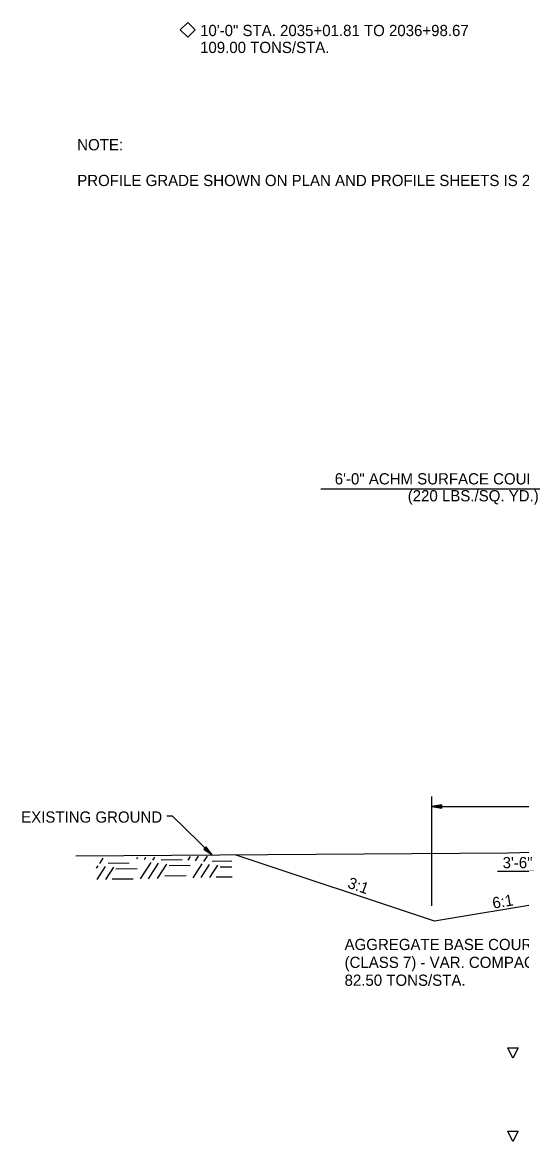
# Model space of a CAD drawing. Extents: x 1734743 to 1735935, y 759845 to 763831.
# Drawn here: x 1735607.9 to 1735661.3, y 760551.9 to 760671.5 of the extents above; entities that cross this region are included whole.
import ezdxf

# ---------------------------------------------------------------- set-up
doc = ezdxf.new("R2010")
doc.units = 0
for name, color, linetype in [('1', 7, 'Continuous'), ('10', 7, 'Continuous'), ('19', 7, 'Continuous')]:
    doc.layers.add(name, color=color, linetype=linetype)

msp = doc.modelspace()

# ---------------------------------------------------------------- linework, layer by layer
at = {"layer": '10'}
for points in [[(1735625.6, 760671.54), (1735626.39, 760670.75), (1735625.6, 760669.95), (1735624.8, 760670.75)], [(1735660.93, 760561.94), (1735660.36, 760560.82), (1735659.8, 760561.94)], [(1735660.93, 760553.04), (1735660.36, 760551.92), (1735659.8, 760553.04)]]:
    msp.add_lwpolyline(points, close=True, dxfattribs=at)
at = {"layer": '19'}
for p, q in [((1735639.83, 760621.69), (1735675.69, 760621.69)), ((1735651.69, 760577.12), (1735651.69, 760588.79)), ((1735652.74, 760587.92), (1735651.69, 760587.74)), ((1735651.69, 760587.74), (1735681.69, 760587.74)), ((1735651.69, 760587.74), (1735652.74, 760587.55)), ((1735652.74, 760587.83), (1735651.97, 760587.76)), ((1735651.97, 760587.71), (1735652.74, 760587.64)), ((1735652.74, 760587.55), (1735652.74, 760587.92)), ((1735627.57, 760583.43), (1735627.32, 760583.17)), ((1735627.32, 760583.17), (1735628.2, 760582.57)), ((1735627.38, 760583.23), (1735627.98, 760582.74)), ((1735628.01, 760582.78), (1735627.51, 760583.36)), ((1735628.2, 760582.57), (1735627.57, 760583.43)), ((1735616.2, 760581.64), (1735616.58, 760582.23)), ((1735617.09, 760581.69), (1735619.35, 760581.72)), ((1735620.17, 760582.14), (1735620.27, 760582.3)), ((1735620.56, 760580.01), (1735621.68, 760581.74)), ((1735620.97, 760582.06), (1735621.13, 760582.31)), ((1735621.42, 760580.02), (1735622.48, 760581.67)), ((1735621.86, 760581.99), (1735622.09, 760582.33)), ((1735622.37, 760580.04), (1735623.37, 760581.59)), ((1735622.75, 760582.04), (1735625.02, 760582.07)), ((1735625.63, 760582), (1735625.89, 760582.4)), ((1735626.17, 760580.12), (1735627.14, 760581.61)), ((1735626.43, 760581.93), (1735626.75, 760582.42)), ((1735627.32, 760581.85), (1735627.7, 760582.44)), ((1735628.21, 760581.91), (1735630.31, 760581.93)), ((1735651.96, 760575.49), (1735630.67, 760582.58)), ((1735615.86, 760581.16), (1735616.02, 760581.4)), ((1735615.91, 760579.92), (1735616.81, 760581.32)), ((1735616.86, 760579.94), (1735617.71, 760581.24)), ((1735617.93, 760581.08), (1735620.19, 760581.1)), ((1735623.6, 760581.43), (1735625.86, 760581.45)), ((1735627.03, 760580.13), (1735627.94, 760581.53)), ((1735627.98, 760580.15), (1735628.83, 760581.45)), ((1735629.05, 760581.29), (1735630.33, 760581.3)), ((1735658.7, 760580.84), (1735669.3, 760580.84)), ((1735617.51, 760580), (1735619.77, 760580.02)), ((1735623.17, 760580.34), (1735625.44, 760580.37)), ((1735628.63, 760580.21), (1735630.35, 760580.22)), ((1735664.01, 760577.5), (1735651.96, 760575.49))]:
    msp.add_line(p, q, dxfattribs=at)
for points in [[(1735623.37, 760586.74), (1735623.94, 760586.74), (1735628.2, 760582.57)], [(1735613.66, 760582.47), (1735659.8, 760582.77), (1735671.35, 760583.11), (1735675.3, 760582.61), (1735680.79, 760582.67), (1735690.73, 760583.07), (1735697.36, 760583.03), (1735706.35, 760583.15), (1735713.47, 760583.45)]]:
    msp.add_lwpolyline(points, dxfattribs=at)

# ---------------------------------------------------------------- texts
at = {"layer": '1'}
for s, p in [('NOTE:', (1735613.79, 760657.87)), ('PROFILE GRADE SHOWN ON PLAN AND PROFILE SHEETS IS 22" ABOVE SUBGRADE.', (1735613.79, 760654.05))]:
    msp.add_text(s, height=1.2, dxfattribs=at).set_placement(p)
at = {"layer": '19'}
for s, rotation, p in [('10\'-0" STA. 2035+01.81 TO 2036+98.67', 359.9954, (1735626.92, 760670.08)), ('109.00 TONS/STA.', 359.9954, (1735626.92, 760668.27)), ('3:1', 340.4943, (1735642.59, 760579.09)), ('6:1', 9.4511, (1735658.26, 760576.81)), ('AGGREGATE BASE COURSE', 360, (1735642.36, 760572.39)), ('(CLASS 7) - VAR. COMPACTED DEPTH', 360, (1735642.36, 760570.48)), ('82.50 TONS/STA.', 360, (1735642.36, 760568.57))]:
    msp.add_text(s, height=1.2, rotation=rotation, dxfattribs=at).set_placement(p)
for s, p in [('6\'-0" ACHM SURFACE COURSE (1/2")', (1735641.31, 760622.16)), ('(220 LBS./SQ. YD.)', (1735649.11, 760620.35)), ('EXISTING GROUND', (1735607.8, 760586.01)), ('3\'-6"', (1735659.25, 760581.14))]:
    msp.add_text(s, height=1.2, dxfattribs=at).set_placement(p)

doc.saveas('drawing.dxf')
